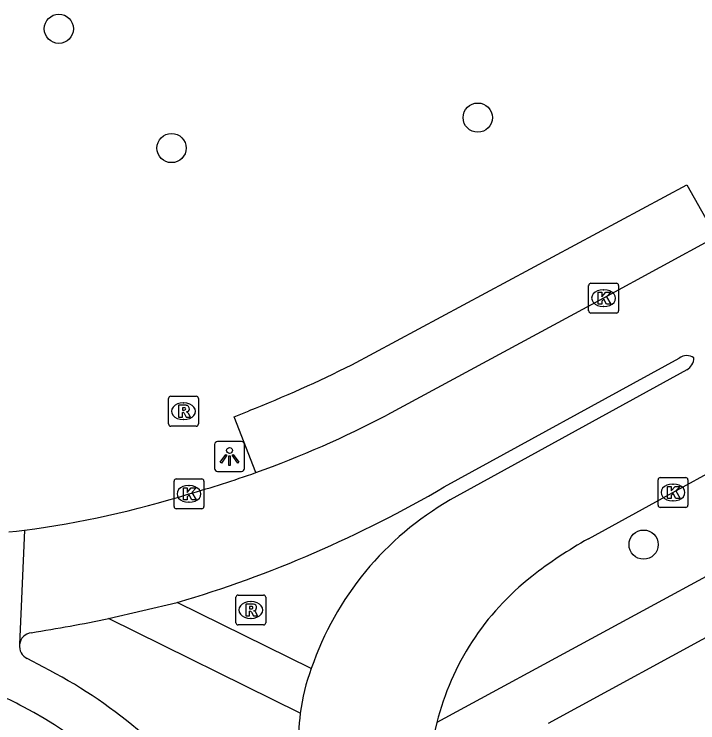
# Model space of a CAD drawing. Extents: x 161258 to 161838, y 380836 to 381727.
# Drawn here: x 161553.33 to 161576.22, y 381648.66 to 381672.37 of the extents above; entities that cross this region are included whole.
import ezdxf

# ---------------------------------------------------------------- set-up
doc = ezdxf.new("R2010")
doc.units = 0
for name, color, linetype in [('IMGEO_Boom', 7, 'Continuous'), ('IMGEO_Kolk', 7, 'Continuous'), ('IMGEO_Lichtpunt', 7, 'Continuous'), ('IMGEO_Parkeervlak_halfverhard', 7, 'Continuous'), ('IMGEO_Rijbaan_lokaal_open', 7, 'Continuous'), ('IMGEO_Rioolput', 7, 'Continuous'), ('IMGEO_Voetpad_open', 7, 'Continuous')]:
    doc.layers.add(name, color=color, linetype=linetype)

msp = doc.modelspace()

# ---------------------------------------------------------------- linework, layer by layer
at = {"layer": 'IMGEO_Boom'}
for centre in [(161554.825, 381671.88), (161568.849, 381668.908), (161558.598, 381667.891), (161574.402, 381654.625)]:
    msp.add_circle(centre, 0.489, dxfattribs=at)
at = {"layer": 'IMGEO_Kolk'}
for p, q in [((161572.562, 381662.443), (161572.562, 381663.295)), ((161572.637, 381663.369), (161573.489, 381663.369)), ((161573.563, 381663.295), (161573.563, 381662.443)), ((161573.05, 381663.149), (161573.075, 381663.149)), ((161573.073, 381662.589), (161573.048, 381662.589)), ((161573.489, 381662.369), (161572.637, 381662.369)), ((161558.756, 381656.822), (161559.608, 381656.822)), ((161574.959, 381656.87), (161575.811, 381656.87)), ((161558.681, 381655.896), (161558.681, 381656.748)), ((161559.169, 381656.602), (161559.194, 381656.602)), ((161559.682, 381656.748), (161559.682, 381655.896)), ((161574.884, 381655.944), (161574.884, 381656.796)), ((161575.372, 381656.65), (161575.397, 381656.65)), ((161575.885, 381656.796), (161575.885, 381655.944)), ((161559.192, 381656.042), (161559.167, 381656.042)), ((161575.811, 381655.87), (161574.959, 381655.87)), ((161575.395, 381656.09), (161575.37, 381656.09)), ((161559.608, 381655.822), (161558.756, 381655.822))]:
    msp.add_line(p, q, dxfattribs=at)
for points in [[(161572.562, 381662.443), (161572.562, 381663.295)], [(161572.637, 381663.369), (161573.489, 381663.369)], [(161573.563, 381663.295), (161573.563, 381662.443)], [(161572.883, 381663.069), (161573.006, 381663.069), (161573.006, 381662.918), (161573.136, 381663.069), (161573.3, 381663.069), (161573.154, 381662.918), (161573.307, 381662.669), (161573.155, 381662.669), (161573.07, 381662.833), (161573.006, 381662.766), (161573.006, 381662.669), (161572.883, 381662.669), (161572.883, 381663.069)], [(161573.489, 381662.369), (161572.637, 381662.369)], [(161558.756, 381656.822), (161559.608, 381656.822)], [(161574.959, 381656.87), (161575.811, 381656.87)], [(161558.681, 381655.896), (161558.681, 381656.748)], [(161559.682, 381656.748), (161559.682, 381655.896)], [(161574.884, 381655.944), (161574.884, 381656.796)], [(161575.885, 381656.796), (161575.885, 381655.944)], [(161559.002, 381656.522), (161559.125, 381656.522), (161559.125, 381656.371), (161559.255, 381656.522), (161559.419, 381656.522), (161559.273, 381656.371), (161559.426, 381656.122), (161559.274, 381656.122), (161559.189, 381656.286), (161559.125, 381656.219), (161559.125, 381656.122), (161559.002, 381656.122), (161559.002, 381656.522)], [(161575.205, 381656.57), (161575.328, 381656.57), (161575.328, 381656.419), (161575.458, 381656.57), (161575.622, 381656.57), (161575.476, 381656.419), (161575.629, 381656.17), (161575.477, 381656.17), (161575.392, 381656.334), (161575.328, 381656.267), (161575.328, 381656.17), (161575.205, 381656.17), (161575.205, 381656.57)], [(161575.811, 381655.87), (161574.959, 381655.87)], [(161559.608, 381655.822), (161558.756, 381655.822)]]:
    msp.add_lwpolyline(points, dxfattribs=at)
for centre, start, end in [((161572.639, 381663.293), 91.552, 178.448), ((161572.639, 381663.293), 91.552, 178.448), ((161573.487, 381663.293), 1.552, 88.448), ((161573.487, 381663.293), 1.552, 88.448), ((161572.639, 381662.445), 181.552, 268.448), ((161572.639, 381662.445), 181.552, 268.448), ((161573.487, 381662.445), 271.552, 358.448), ((161573.487, 381662.445), 271.552, 358.448), ((161558.758, 381656.746), 91.552, 178.448), ((161558.758, 381656.746), 91.552, 178.448), ((161559.606, 381656.746), 1.552, 88.448), ((161559.606, 381656.746), 1.552, 88.448), ((161574.961, 381656.794), 91.552, 178.448), ((161574.961, 381656.794), 91.552, 178.448), ((161575.809, 381656.794), 1.552, 88.448), ((161575.809, 381656.794), 1.552, 88.448), ((161558.758, 381655.898), 181.552, 268.448), ((161558.758, 381655.898), 181.552, 268.448), ((161559.606, 381655.898), 271.552, 358.448), ((161559.606, 381655.898), 271.552, 358.448), ((161574.961, 381655.946), 181.552, 268.448), ((161574.961, 381655.946), 181.552, 268.448), ((161575.809, 381655.946), 271.552, 358.448), ((161575.809, 381655.946), 271.552, 358.448)]:
    msp.add_arc(centre, 0.0765, start, end, dxfattribs=at)
for centre, major_axis, ratio, start_param, end_param in [((161573.049, 381662.869), (-0.387, 0.002), 0.722429, 4.712389, 7.853982), ((161573.074, 381662.869), (-0.39, 0.002), 0.717154, 1.570796, 4.712389), ((161559.168, 381656.322), (-0.387, 0.002), 0.722429, 4.712389, 7.853982), ((161559.193, 381656.322), (-0.39, 0.002), 0.717154, 1.570796, 4.712389), ((161575.371, 381656.37), (-0.387, 0.002), 0.722429, 4.712389, 7.853982), ((161575.396, 381656.37), (-0.39, 0.002), 0.717154, 1.570796, 4.712389)]:
    msp.add_ellipse(centre, major_axis=major_axis, ratio=ratio, start_param=start_param, end_param=end_param, dxfattribs=at)
at = {"layer": 'IMGEO_Lichtpunt'}
for p, q in [((161560.943, 381658.072), (161560.135, 381658.072)), ((161560.943, 381658.072), (161560.135, 381658.072)), ((161560.041, 381657.977), (161560.041, 381657.17)), ((161560.041, 381657.977), (161560.041, 381657.17)), ((161561.037, 381657.17), (161561.037, 381657.977)), ((161561.037, 381657.17), (161561.037, 381657.977)), ((161560.135, 381657.076), (161560.943, 381657.076)), ((161560.135, 381657.076), (161560.943, 381657.076))]:
    msp.add_line(p, q, dxfattribs=at)
for points in [[(161560.415, 381657.641), (161560.454, 381657.613), (161560.266, 381657.351), (161560.228, 381657.378), (161560.415, 381657.641)], [(161560.517, 381657.593), (161560.564, 381657.593), (161560.564, 381657.271), (161560.517, 381657.271), (161560.517, 381657.593)], [(161560.627, 381657.613), (161560.665, 381657.64), (161560.852, 381657.378), (161560.813, 381657.35), (161560.627, 381657.613)]]:
    msp.add_lwpolyline(points, dxfattribs=at)
msp.add_circle((161560.54, 381657.775), 0.0994, dxfattribs=at)
for centre, start, end in [((161560.135, 381657.977), 90, 180), ((161560.135, 381657.977), 90, 180), ((161560.943, 381657.977), 0, 90), ((161560.943, 381657.977), 0, 90), ((161560.135, 381657.17), 180, 270), ((161560.135, 381657.17), 180, 270), ((161560.943, 381657.17), 270, 0), ((161560.943, 381657.17), 270, 360)]:
    msp.add_arc(centre, 0.0946, start, end, dxfattribs=at)
at = {"layer": 'IMGEO_Parkeervlak_halfverhard'}
for points in [[(161564.637, 381660.643), (161575.848, 381666.658), (161576.827, 381664.923)], [(161561.421, 381657.036), (161560.696, 381658.902), (161561.192, 381659.106)]]:
    msp.add_lwpolyline(points, dxfattribs=at)
msp.add_arc((161545.667, 381698.533), 42.373, 291.493, 296.5955, dxfattribs=at)
at = {"layer": 'IMGEO_Rijbaan_lokaal_open'}
for points in [[(161576.827, 381664.923), (161573.063, 381662.869), (161565.807, 381658.96)], [(161567.727, 381656.554), (161575.596, 381660.866)], [(161575.846, 381660.475), (161567.928, 381656.119)], [(161572.552, 381654.817), (161575.385, 381656.37), (161576.888, 381657.195)], [(161553.152, 381655.048), (161553.413, 381655.079), (161553.674, 381655.111)], [(161553.674, 381655.111), (161553.51, 381651.285)], [(161556.493, 381652.15), (161558.789, 381652.689)], [(161554.309, 381650.527), (161553.768, 381650.815)]]:
    msp.add_lwpolyline(points, dxfattribs=at)
for centre, radius, start, end in [((161575.847, 381660.518), 0.429, 56.2877, 125.8211), ((161575.632, 381660.874), 0.453, 298.2035, 0.0798), ((161549.938, 381689.173), 34.127, 289.6618, 297.7093), ((161549.857, 381689.43), 34.396, 285.7294, 289.6448), ((161547.274, 381691.586), 40.566, 286.4913, 300.2783), ((161549.493, 381687.257), 32.417, 277.4097, 287.3901), ((161573.097, 381647.117), 10.38, 119.864, 161.085), ((161579.903, 381641.683), 15.052, 119.2338, 127.909), ((161576.198, 381646.48), 8.99, 128.0687, 165.8769), ((161543.615, 381715.632), 64.776, 279.13813, 281.46767), ((161553.961, 381651.228), 0.455, 97.4906, 172.8009), ((161553.964, 381651.228), 0.457, 172.8688, 244.6591), ((161546.733, 381635.682), 16.667, 36.974, 62.9627), ((161569.54, 381648.148), 6.684, 159.5578, 172.7849), ((161547.86, 381638.417), 12.232, 61.8325, 71.2138), ((161545.78, 381634.607), 16.574, 17.6549, 61.7132), ((161569.638, 381648.127), 6.784, 172.7182, 194.9856), ((161576.198, 381646.47), 8.993, 165.8151, 194.9202)]:
    msp.add_arc(centre, radius, start, end, dxfattribs=at)
at = {"layer": 'IMGEO_Rioolput'}
for p, q in [((161558.499, 381658.661), (161558.499, 381659.513)), ((161558.574, 381659.587), (161559.426, 381659.587)), ((161559.5, 381659.513), (161559.5, 381658.661)), ((161558.987, 381659.367), (161559.012, 381659.367)), ((161559.01, 381658.807), (161558.985, 381658.807)), ((161559.426, 381658.587), (161558.574, 381658.587)), ((161560.751, 381652.012), (161560.751, 381652.864)), ((161560.826, 381652.938), (161561.678, 381652.938)), ((161561.752, 381652.864), (161561.752, 381652.012)), ((161561.239, 381652.718), (161561.264, 381652.718)), ((161561.262, 381652.158), (161561.237, 381652.158)), ((161561.678, 381651.938), (161560.826, 381651.938))]:
    msp.add_line(p, q, dxfattribs=at)
for points in [[(161558.499, 381658.661), (161558.499, 381659.513)], [(161558.574, 381659.587), (161559.426, 381659.587)], [(161559.5, 381659.513), (161559.5, 381658.661)], [(161559.088, 381659.285), (161558.836, 381659.287), (161558.836, 381658.887)], [(161559.014, 381659.206), (161558.96, 381659.206), (161558.96, 381659.125)], [(161558.836, 381658.887), (161558.96, 381658.887), (161558.96, 381659.049), (161558.971, 381659.049)], [(161558.96, 381659.125), (161559.012, 381659.125)], [(161559.018, 381659.02), (161559.089, 381658.887), (161559.229, 381658.887), (161559.164, 381659.013)], [(161559.426, 381658.587), (161558.574, 381658.587)], [(161560.751, 381652.012), (161560.751, 381652.864)], [(161560.826, 381652.938), (161561.678, 381652.938)], [(161561.752, 381652.864), (161561.752, 381652.012)], [(161561.34, 381652.636), (161561.088, 381652.638), (161561.088, 381652.238)], [(161561.266, 381652.557), (161561.212, 381652.557), (161561.212, 381652.476)], [(161561.088, 381652.238), (161561.212, 381652.238), (161561.212, 381652.4), (161561.223, 381652.4)], [(161561.212, 381652.476), (161561.264, 381652.476)], [(161561.27, 381652.371), (161561.341, 381652.238), (161561.481, 381652.238), (161561.416, 381652.364)], [(161561.678, 381651.938), (161560.826, 381651.938)]]:
    msp.add_lwpolyline(points, dxfattribs=at)
for centre, radius, start, end in [((161558.576, 381659.511), 0.0765, 91.552, 178.448), ((161558.576, 381659.511), 0.0765, 91.552, 178.448), ((161559.424, 381659.511), 0.0765, 1.552, 88.448), ((161559.424, 381659.511), 0.0765, 1.552, 88.448), ((161559.02, 381659.11), 0.0964, 77.0061, 93.1865), ((161559.034, 381659.167), 0.0378, 276.6634, 79.6772), ((161559.087, 381659.175), 0.109, 350.3612, 89.416), ((161558.97, 381658.996), 0.0533, 26.0293, 88.6989), ((161558.996, 381659.314), 0.19, 274.7715, 282.9687), ((161559.085, 381659.175), 0.112, 277.5842, 350.9817), ((161559.069, 381658.96), 0.108, 29.5134, 73.7905), ((161558.576, 381658.663), 0.0765, 181.552, 268.448), ((161558.576, 381658.663), 0.0765, 181.552, 268.448), ((161559.424, 381658.663), 0.0765, 271.552, 358.448), ((161559.424, 381658.663), 0.0765, 271.552, 358.448), ((161560.828, 381652.862), 0.0765, 91.552, 178.448), ((161560.828, 381652.862), 0.0765, 91.552, 178.448), ((161561.676, 381652.862), 0.0765, 1.552, 88.448), ((161561.676, 381652.862), 0.0765, 1.552, 88.448), ((161561.272, 381652.461), 0.0964, 77.0061, 93.1865), ((161561.286, 381652.518), 0.0378, 276.6634, 79.6772), ((161561.339, 381652.526), 0.109, 350.3612, 89.416), ((161561.222, 381652.347), 0.0533, 26.0293, 88.6989), ((161561.248, 381652.665), 0.19, 274.7715, 282.9687), ((161561.337, 381652.526), 0.112, 277.5842, 350.9817), ((161561.321, 381652.311), 0.108, 29.5134, 73.7905), ((161560.828, 381652.014), 0.0765, 181.552, 268.448), ((161560.828, 381652.014), 0.0765, 181.552, 268.448), ((161561.676, 381652.014), 0.0765, 271.552, 358.448), ((161561.676, 381652.014), 0.0765, 271.552, 358.448)]:
    msp.add_arc(centre, radius, start, end, dxfattribs=at)
for centre, major_axis, ratio, start_param, end_param in [((161558.986, 381659.087), (-0.387, 0.002), 0.722429, 4.712389, 7.853982), ((161559.011, 381659.087), (-0.39, 0.002), 0.717154, 1.570796, 4.712389), ((161561.238, 381652.438), (-0.387, 0.002), 0.722429, 4.712389, 7.853982), ((161561.263, 381652.438), (-0.39, 0.002), 0.717154, 1.570796, 4.712389)]:
    msp.add_ellipse(centre, major_axis=major_axis, ratio=ratio, start_param=start_param, end_param=end_param, dxfattribs=at)
at = {"layer": 'IMGEO_Voetpad_open'}
for points in [[(161576.888, 381657.195), (161578.343, 381654.561), (161567.48, 381648.674)], [(161563.277, 381650.482), (161558.789, 381652.689)], [(161562.909, 381648.987), (161556.493, 381652.15)], [(161571.218, 381648.654), (161577.37, 381651.995)]]:
    msp.add_lwpolyline(points, dxfattribs=at)

doc.saveas('drawing.dxf')
